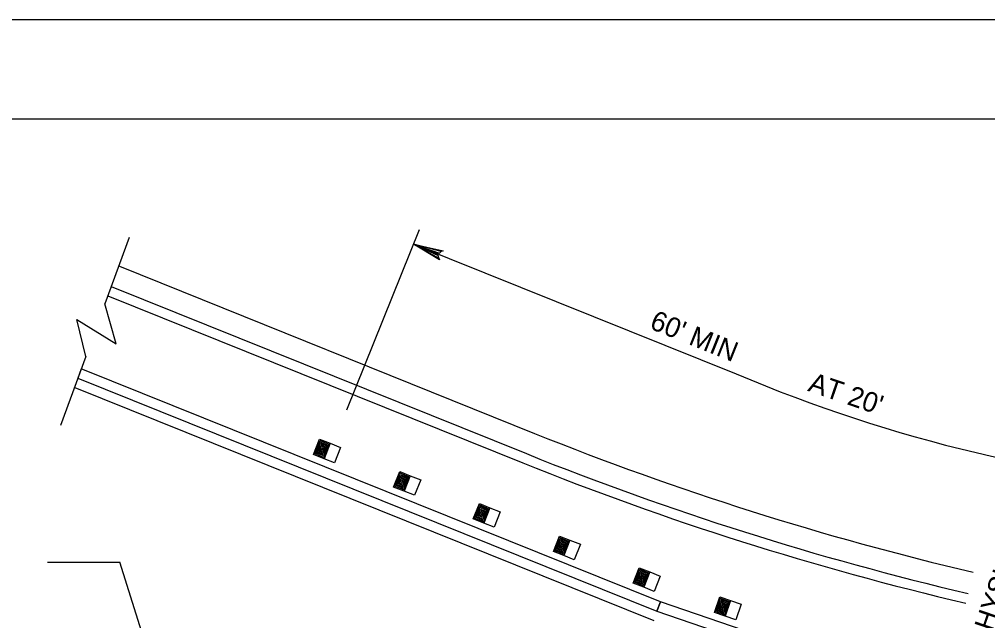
# Model space of a CAD drawing. Extents: x 639362 to 641108, y 298458 to 299646.
# Drawn here: x 639506.2 to 639652.3, y 299554.9 to 299645.6 of the extents above; entities that cross this region are included whole.
import ezdxf

# ---------------------------------------------------------------- set-up
doc = ezdxf.new("R2010")
doc.units = 0
for name, color, linetype in [('1', 7, 'Continuous'), ('2', 7, 'Continuous'), ('PLT-BNDY', 7, 'Continuous')]:
    doc.layers.add(name, color=color, linetype=linetype)

msp = doc.modelspace()

# ---------------------------------------------------------------- linework, layer by layer
at = {"layer": '1'}
msp.add_line((639402.31, 299630.63), (640188.31, 299630.63), dxfattribs=at)
at = {"layer": '2'}
for p, q in [((639522.78, 299612.73), (639519.14, 299602.75)), ((639566.54, 299613.91), (639555.59, 299586.69)), ((639565.67, 299611.73), (639614.34, 299592.15)), ((639521.32, 299608.4), (639583.93, 299583.19)), ((639520.09, 299605.34), (639582.7, 299580.13)), ((639519.57, 299603.93), (639582.14, 299578.74)), ((639520.82, 299596.71), (639519.14, 299602.75)), ((639516.24, 299594.78), (639514.89, 299600.36)), ((639514.89, 299600.36), (639520.82, 299596.71)), ((639516.24, 299594.78), (639512.45, 299584.37)), ((639515.57, 299592.94), (639515.06, 299591.53)), ((639602.91, 299557.79), (639515.57, 299592.94)), ((639515.06, 299591.53), (639602.39, 299556.38)), ((639614.34, 299592.15), (639614.34, 299592.16)), ((639514.6, 299590.1), (639601.94, 299554.95)), ((639550.6, 299579.99), (639551.52, 299582.31)), ((639550.75, 299580.13), (639551.53, 299582.11)), ((639551.52, 299582.31), (639553.1, 299581.69)), ((639551.53, 299582.11), (639552.96, 299581.55)), ((639550.92, 299580.26), (639551.57, 299581.91)), ((639551.09, 299580.38), (639551.61, 299581.7)), ((639551.26, 299580.5), (639551.65, 299581.49)), ((639551.43, 299580.63), (639551.69, 299581.29)), ((639552.01, 299580.4), (639551.43, 299580.63)), ((639551.57, 299581.91), (639552.79, 299581.43)), ((639551.6, 299580.75), (639551.73, 299581.08)), ((639551.97, 299580.6), (639551.6, 299580.75)), ((639551.61, 299581.7), (639552.61, 299581.3)), ((639551.65, 299581.49), (639552.44, 299581.18)), ((639551.69, 299581.29), (639552.27, 299581.06)), ((639551.73, 299581.08), (639552.1, 299580.93)), ((639551.77, 299580.87), (639551.93, 299580.81)), ((639552.1, 299580.93), (639551.97, 299580.6)), ((639552.27, 299581.06), (639552.01, 299580.4)), ((639552.44, 299581.18), (639552.05, 299580.19)), ((639552.61, 299581.3), (639552.09, 299579.98)), ((639552.79, 299581.43), (639552.13, 299579.78)), ((639552.96, 299581.55), (639552.17, 299579.57)), ((639553.1, 299581.69), (639552.18, 299579.37)), ((639552.18, 299579.37), (639550.6, 299579.99)), ((639552.17, 299579.57), (639550.75, 299580.13)), ((639552.13, 299579.78), (639550.92, 299580.26)), ((639552.09, 299579.98), (639551.09, 299580.38)), ((639552.05, 299580.19), (639551.26, 299580.5)), ((639562.68, 299575.1), (639563.6, 299577.42)), ((639562.83, 299575.24), (639563.61, 299577.22)), ((639563, 299575.36), (639563.65, 299577.01)), ((639563.17, 299575.49), (639563.69, 299576.81)), ((639563.34, 299575.61), (639563.73, 299576.6)), ((639563.51, 299575.73), (639563.77, 299576.39)), ((639563.6, 299577.42), (639565.18, 299576.8)), ((639563.61, 299577.22), (639565.04, 299576.65)), ((639563.65, 299577.01), (639564.87, 299576.53)), ((639563.68, 299575.86), (639563.81, 299576.19)), ((639563.69, 299576.81), (639564.69, 299576.41)), ((639563.73, 299576.6), (639564.52, 299576.29)), ((639563.77, 299576.39), (639564.35, 299576.16)), ((639563.81, 299576.19), (639564.18, 299576.04)), ((639564.35, 299576.16), (639564.09, 299575.5)), ((639564.52, 299576.29), (639564.13, 299575.3)), ((639564.69, 299576.41), (639564.17, 299575.09)), ((639564.87, 299576.53), (639564.21, 299574.88)), ((639565.04, 299576.65), (639564.25, 299574.67)), ((639565.18, 299576.8), (639564.26, 299574.47)), ((639564.26, 299574.47), (639562.68, 299575.1)), ((639564.25, 299574.67), (639562.83, 299575.24)), ((639564.21, 299574.88), (639563, 299575.36)), ((639564.17, 299575.09), (639563.17, 299575.49)), ((639564.13, 299575.3), (639563.34, 299575.61)), ((639564.09, 299575.5), (639563.51, 299575.73)), ((639564.05, 299575.71), (639563.68, 299575.86)), ((639563.85, 299575.98), (639564.01, 299575.91)), ((639564.18, 299576.04), (639564.05, 299575.71)), ((639574.69, 299570.28), (639575.61, 299572.6)), ((639574.83, 299570.42), (639575.62, 299572.4)), ((639575.01, 299570.54), (639575.66, 299572.19)), ((639575.18, 299570.67), (639575.7, 299571.99)), ((639575.35, 299570.79), (639575.74, 299571.78)), ((639575.61, 299572.6), (639577.18, 299571.98)), ((639575.62, 299572.4), (639577.04, 299571.83)), ((639575.66, 299572.19), (639576.87, 299571.71)), ((639575.7, 299571.99), (639576.7, 299571.59)), ((639575.74, 299571.78), (639576.53, 299571.47)), ((639577.04, 299571.83), (639576.26, 299569.85)), ((639577.18, 299571.98), (639576.27, 299569.65)), ((639576.26, 299569.85), (639574.83, 299570.42)), ((639576.22, 299570.06), (639575.01, 299570.54)), ((639576.18, 299570.27), (639575.18, 299570.67)), ((639576.14, 299570.48), (639575.35, 299570.79)), ((639575.52, 299570.91), (639575.78, 299571.57)), ((639576.1, 299570.68), (639575.52, 299570.91)), ((639575.69, 299571.04), (639575.82, 299571.37)), ((639576.06, 299570.89), (639575.69, 299571.04)), ((639575.78, 299571.57), (639576.36, 299571.34)), ((639575.82, 299571.37), (639576.19, 299571.22)), ((639575.86, 299571.16), (639576.02, 299571.1)), ((639576.19, 299571.22), (639576.06, 299570.89)), ((639576.36, 299571.34), (639576.1, 299570.68)), ((639576.53, 299571.47), (639576.14, 299570.48)), ((639576.7, 299571.59), (639576.18, 299570.27)), ((639576.87, 299571.71), (639576.22, 299570.06)), ((639576.27, 299569.65), (639574.69, 299570.28)), ((639586.77, 299565.38), (639587.69, 299567.71)), ((639586.91, 299565.53), (639587.7, 299567.51)), ((639587.69, 299567.71), (639589.27, 299567.08)), ((639587.7, 299567.51), (639589.12, 299566.94)), ((639587.09, 299565.65), (639587.74, 299567.3)), ((639587.26, 299565.77), (639587.78, 299567.09)), ((639587.43, 299565.9), (639587.82, 299566.89)), ((639587.6, 299566.02), (639587.86, 299566.68)), ((639588.18, 299565.79), (639587.6, 299566.02)), ((639587.74, 299567.3), (639588.95, 299566.82)), ((639587.77, 299566.14), (639587.9, 299566.47)), ((639588.14, 299566), (639587.77, 299566.14)), ((639587.78, 299567.09), (639588.78, 299566.7)), ((639587.82, 299566.89), (639588.61, 299566.57)), ((639587.86, 299566.68), (639588.44, 299566.45)), ((639587.9, 299566.47), (639588.27, 299566.33)), ((639587.94, 299566.27), (639588.1, 299566.2)), ((639588.27, 299566.33), (639588.14, 299566)), ((639588.44, 299566.45), (639588.18, 299565.79)), ((639588.61, 299566.57), (639588.22, 299565.58)), ((639588.78, 299566.7), (639588.26, 299565.38)), ((639588.95, 299566.82), (639588.3, 299565.17)), ((639589.12, 299566.94), (639588.34, 299564.96)), ((639589.27, 299567.08), (639588.35, 299564.76)), ((639588.35, 299564.76), (639586.77, 299565.38)), ((639588.34, 299564.96), (639586.91, 299565.53)), ((639588.3, 299565.17), (639587.09, 299565.65)), ((639588.26, 299565.38), (639587.26, 299565.77)), ((639588.22, 299565.58), (639587.43, 299565.9)), ((639510.49, 299563.76), (639521.36, 299563.76)), ((639530.34, 299535.6), (639521.36, 299563.76)), ((639598.81, 299560.6), (639599.73, 299562.93)), ((639598.96, 299560.74), (639599.74, 299562.72)), ((639599.13, 299560.87), (639599.78, 299562.52)), ((639599.3, 299560.99), (639599.82, 299562.31)), ((639599.47, 299561.12), (639599.86, 299562.11)), ((639599.64, 299561.24), (639599.9, 299561.9)), ((639599.73, 299562.93), (639601.31, 299562.3)), ((639599.74, 299562.72), (639601.17, 299562.16)), ((639599.78, 299562.52), (639601, 299562.04)), ((639599.81, 299561.36), (639599.94, 299561.69)), ((639599.82, 299562.31), (639600.82, 299561.92)), ((639599.86, 299562.11), (639600.65, 299561.79)), ((639599.9, 299561.9), (639600.48, 299561.67)), ((639599.94, 299561.69), (639600.31, 299561.55)), ((639600.31, 299561.55), (639600.18, 299561.22)), ((639600.48, 299561.67), (639600.22, 299561.01)), ((639600.65, 299561.79), (639600.26, 299560.8)), ((639600.82, 299561.92), (639600.3, 299560.6)), ((639601, 299562.04), (639600.34, 299560.39)), ((639601.17, 299562.16), (639600.38, 299560.18)), ((639601.31, 299562.3), (639600.39, 299559.98)), ((639600.39, 299559.98), (639598.81, 299560.6)), ((639600.38, 299560.18), (639598.96, 299560.74)), ((639600.34, 299560.39), (639599.13, 299560.87)), ((639600.3, 299560.6), (639599.3, 299560.99)), ((639600.26, 299560.8), (639599.47, 299561.12)), ((639600.22, 299561.01), (639599.64, 299561.24)), ((639600.18, 299561.22), (639599.81, 299561.36)), ((639599.98, 299561.48), (639600.14, 299561.42)), ((639602.91, 299557.79), (639602.39, 299556.38)), ((639602.39, 299556.38), (639602.91, 299557.79)), ((639650.51, 299541.55), (639602.91, 299557.79)), ((639611.06, 299556.18), (639611.87, 299558.54)), ((639611.2, 299556.32), (639611.89, 299558.34)), ((639611.36, 299556.46), (639611.94, 299558.13)), ((639611.53, 299556.59), (639611.99, 299557.93)), ((639611.69, 299556.72), (639612.04, 299557.73)), ((639611.86, 299556.85), (639612.09, 299557.52)), ((639611.87, 299558.54), (639613.47, 299557.99)), ((639611.89, 299558.34), (639613.34, 299557.84)), ((639611.94, 299558.13), (639613.17, 299557.71)), ((639611.99, 299557.93), (639613.01, 299557.58)), ((639612.02, 299556.98), (639612.14, 299557.32)), ((639612.04, 299557.73), (639612.84, 299557.45)), ((639612.09, 299557.52), (639612.68, 299557.32)), ((639612.14, 299557.32), (639612.51, 299557.19)), ((639612.51, 299557.19), (639612.4, 299556.85)), ((639612.68, 299557.32), (639612.45, 299556.65)), ((639612.84, 299557.45), (639612.5, 299556.44)), ((639613.01, 299557.58), (639612.55, 299556.24)), ((639613.17, 299557.71), (639612.6, 299556.03)), ((639613.34, 299557.84), (639612.65, 299555.83)), ((639613.47, 299557.99), (639612.66, 299555.62)), ((639602.39, 299556.38), (639650.01, 299540.13)), ((639612.66, 299555.62), (639611.06, 299556.18)), ((639612.65, 299555.83), (639611.2, 299556.32)), ((639612.6, 299556.03), (639611.36, 299556.46)), ((639612.55, 299556.24), (639611.53, 299556.59)), ((639612.5, 299556.44), (639611.69, 299556.72)), ((639612.45, 299556.65), (639611.86, 299556.85)), ((639612.4, 299556.85), (639612.02, 299556.98)), ((639612.19, 299557.11), (639612.35, 299557.05))]:
    msp.add_line(p, q, dxfattribs=at)
msp.add_lwpolyline([(639569.47, 299609.62), (639569.43, 299609.97), (639565.67, 299611.73), (639569.47, 299609.62), (639569.6, 299609.36), (639565.67, 299611.73), (639569.6, 299610.37), (639569.85, 299610.6), (639565.67, 299611.73), (639570.15, 299610.71), (639569.85, 299610.6)], dxfattribs=at)
for points in [[(639552.18, 299579.37), (639553.1, 299581.69), (639554.68, 299581.06), (639553.76, 299578.74)], [(639564.26, 299574.47), (639565.18, 299576.8), (639566.76, 299576.17), (639565.84, 299573.85)], [(639576.27, 299569.65), (639577.18, 299571.98), (639578.76, 299571.35), (639577.84, 299569.03)], [(639588.35, 299564.76), (639589.27, 299567.08), (639590.84, 299566.46), (639589.92, 299564.14)], [(639600.39, 299559.98), (639601.31, 299562.3), (639602.89, 299561.68), (639601.97, 299559.35)], [(639612.66, 299555.62), (639613.47, 299557.99), (639615.08, 299557.44), (639614.27, 299555.07)]]:
    msp.add_lwpolyline(points, close=True, dxfattribs=at)
for centre, radius, start, end in [((639703.35, 299802.11), 228.03, 247.0247, 266.1831), ((639754.09, 300005.93), 455.7, 248.0743, 256.8081), ((639754.09, 300005.93), 459, 248.0743, 256.8042), ((639754.09, 300005.93), 460.5, 248.0743, 256.8042)]:
    msp.add_arc(centre, radius, start, end, dxfattribs=at)
at = {"layer": 'PLT-BNDY'}
msp.add_lwpolyline([(639362.31, 299645.63), (640203.31, 299645.63), (640203.31, 299051.63), (639362.31, 299051.63)], close=True, dxfattribs=at)

# ---------------------------------------------------------------- texts
at = {"layer": '2'}
for s, rotation, p in [("60' MIN", 338.0767, (639601.13, 299599.05)), ("AT 20'", 341.1028, (639625.01, 299589.63)), ('PHYSICAL', 71.1572, (639652.17, 299550.66))]:
    msp.add_text(s, height=3, rotation=rotation, dxfattribs=at).set_placement(p)

doc.saveas('drawing.dxf')
